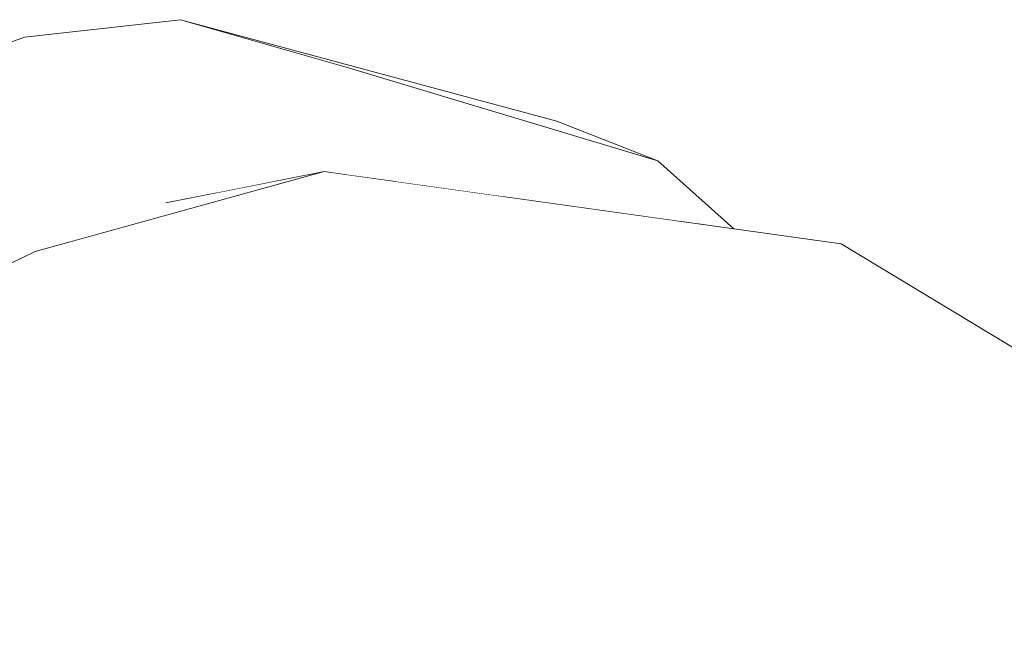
# Model space of a CAD drawing. Header units: millimetres. Extents: x 0 to 650, y -1 to 707.
# Tile 321 of 348: x 506.637 to 506.987, y 460.4 to 460.622. Entities that reach past the tile are written whole.
import ezdxf
from ezdxf.xclip import XClip

# ---------------------------------------------------------------- set-up
doc = ezdxf.new("R2010")
doc.units = ezdxf.units.MM
doc.header["$MEASUREMENT"] = 0
doc.header["$XCLIPFRAME"] = 0
doc.linetypes.add('Wipeout_Contour', pattern=[1000, 0, -1000])
doc.layers.add('Interior - Mobiliário .ARQ', color=7, linetype='Continuous')

# ---------------------------------------------------------------- blocks, each defined once
blk = doc.blocks.new('Desenho_5_5', base_point=(26.09266, 442.80587))
at = {"color": 254, "linetype": 'Wipeout_Contour', "lineweight": 0, "ltscale": 2738.554333}
blk.add_wipeout([(506.75298, 460.60513), (506.70554, 460.5996), (506.73847, 460.56671), (506.75495, 460.56667)], dxfattribs=at).dxf.layer = 'Interior - Mobiliário .ARQ'
at = {"color": 254, "linetype": 'Wipeout_Contour', "lineweight": 0, "ltscale": 2054.561172}
blk.add_wipeout([(506.94766, 460.52006), (506.92886, 460.54234), (506.83801, 460.54828)], dxfattribs=at).dxf.layer = 'Interior - Mobiliário .ARQ'
at = {"color": 254, "linetype": 'Wipeout_Contour', "lineweight": 0, "ltscale": 2054.041511}
blk.add_wipeout([(506.60485, 460.52153), (506.57087, 460.48334), (506.64252, 460.53966)], dxfattribs=at).dxf.layer = 'Interior - Mobiliário .ARQ'
at = {"color": 254, "linetype": 'Wipeout_Contour', "lineweight": 0, "ltscale": 2054.332022}
blk.add_wipeout([(507.06083, 460.41858), (506.94548, 460.42797), (507.08241, 460.41221)], dxfattribs=at).dxf.layer = 'Interior - Mobiliário .ARQ'
at = {"color": 254, "linetype": 'Wipeout_Contour', "lineweight": 0, "ltscale": 2054.321305}
blk.add_wipeout([(506.83531, 460.41151), (506.7546, 460.39239), (506.76135, 460.37729)], dxfattribs=at).dxf.layer = 'Interior - Mobiliário .ARQ'
at = {"color": 254, "linetype": 'Wipeout_Contour', "lineweight": 0, "ltscale": 2054.358282}
blk.add_wipeout([(506.7705, 460.5645), (506.75298, 460.60513), (506.75495, 460.56667)], dxfattribs=at).dxf.layer = 'Interior - Mobiliário .ARQ'
at = {"color": 254, "linetype": 'Wipeout_Contour', "lineweight": 0, "ltscale": 2053.854721}
blk.add_wipeout([(506.52204, 460.54323), (506.57698, 460.52815), (506.64944, 460.57395)], dxfattribs=at).dxf.layer = 'Interior - Mobiliário .ARQ'
at = {"color": 254, "linetype": 'Wipeout_Contour', "lineweight": 0, "ltscale": 2054.522062}
blk.add_wipeout([(506.83801, 460.54828), (506.85258, 460.51781), (506.94766, 460.52006)], dxfattribs=at).dxf.layer = 'Interior - Mobiliário .ARQ'
at = {"color": 254, "linetype": 'Wipeout_Contour', "lineweight": 0, "ltscale": 2053.483303}
blk.add_wipeout([(506.7546, 460.39239), (506.74989, 460.43013), (506.66466, 460.37367)], dxfattribs=at).dxf.layer = 'Interior - Mobiliário .ARQ'
at = {"color": 254, "linetype": 'Wipeout_Contour', "lineweight": 0, "ltscale": 2054.22557}
blk.add_wipeout([(506.83531, 460.41151), (506.84136, 460.37379), (506.92966, 460.37449)], dxfattribs=at).dxf.layer = 'Interior - Mobiliário .ARQ'
at = {"color": 254, "linetype": 'Wipeout_Contour', "lineweight": 0, "ltscale": 2053.983536}
blk.add_wipeout([(506.64944, 460.57395), (506.59122, 460.59826), (506.52204, 460.54323)], dxfattribs=at).dxf.layer = 'Interior - Mobiliário .ARQ'
at = {"color": 254, "linetype": 'Wipeout_Contour', "lineweight": 0, "ltscale": 2055.088371}
blk.add_wipeout([(506.92886, 460.54234), (506.94766, 460.52006), (507.04623, 460.47152)], dxfattribs=at).dxf.layer = 'Interior - Mobiliário .ARQ'
at = {"color": 254, "linetype": 'Wipeout_Contour', "lineweight": 0, "ltscale": 2053.871358}
blk.add_wipeout([(506.74753, 460.46889), (506.72886, 460.49639), (506.64504, 460.42282)], dxfattribs=at).dxf.layer = 'Interior - Mobiliário .ARQ'
at = {"color": 254, "linetype": 'Wipeout_Contour', "lineweight": 0, "ltscale": 2054.205583}
blk.add_wipeout([(506.92966, 460.37449), (506.94548, 460.42797), (506.83531, 460.41151)], dxfattribs=at).dxf.layer = 'Interior - Mobiliário .ARQ'
at = {"color": 254, "linetype": 'Wipeout_Contour', "lineweight": 0, "ltscale": 2054.524649}
blk.add_wipeout([(506.64944, 460.57395), (506.70554, 460.5996), (506.63874, 460.61574)], dxfattribs=at).dxf.layer = 'Interior - Mobiliário .ARQ'
at = {"color": 254, "linetype": 'Wipeout_Contour', "lineweight": 0, "ltscale": 2054.01801}
blk.add_wipeout([(506.72886, 460.49639), (506.85258, 460.51781), (506.83801, 460.54828)], dxfattribs=at).dxf.layer = 'Interior - Mobiliário .ARQ'
at = {"color": 254, "linetype": 'Wipeout_Contour', "lineweight": 0, "ltscale": 2054.272091}
blk.add_wipeout([(507.06083, 460.41858), (507.05114, 460.43868), (506.94311, 460.47405)], dxfattribs=at).dxf.layer = 'Interior - Mobiliário .ARQ'
at = {"color": 254, "linetype": 'Wipeout_Contour', "lineweight": 0, "ltscale": 2054.041209}
blk.add_wipeout([(506.64504, 460.42282), (506.66215, 460.39989), (506.74753, 460.46889)], dxfattribs=at).dxf.layer = 'Interior - Mobiliário .ARQ'
at = {"color": 254, "linetype": 'Wipeout_Contour', "lineweight": 0, "ltscale": 2053.516422}
blk.add_wipeout([(506.76135, 460.37729), (506.84136, 460.37379), (506.83531, 460.41151)], dxfattribs=at).dxf.layer = 'Interior - Mobiliário .ARQ'
at = {"color": 254, "linetype": 'Wipeout_Contour', "lineweight": 0, "ltscale": 2053.932167}
blk.add_wipeout([(506.63874, 460.61574), (506.59122, 460.59826), (506.64944, 460.57395)], dxfattribs=at).dxf.layer = 'Interior - Mobiliário .ARQ'
at = {"color": 254, "linetype": 'Wipeout_Contour', "lineweight": 0, "ltscale": 2054.322769}
blk.add_wipeout([(506.65834, 460.54403), (506.74517, 460.56804), (506.68896, 460.55691)], dxfattribs=at).dxf.layer = 'Interior - Mobiliário .ARQ'
at = {"color": 254, "linetype": 'Wipeout_Contour', "lineweight": 0, "ltscale": 2054.539302}
blk.add_wipeout([(506.85258, 460.51781), (506.72886, 460.49639), (506.74753, 460.46889)], dxfattribs=at).dxf.layer = 'Interior - Mobiliário .ARQ'
at = {"color": 254, "linetype": 'Wipeout_Contour', "lineweight": 0, "ltscale": 2054.721578}
blk.add_wipeout([(506.94311, 460.47405), (506.94548, 460.42797), (507.06083, 460.41858)], dxfattribs=at).dxf.layer = 'Interior - Mobiliário .ARQ'
at = {"color": 254, "linetype": 'Wipeout_Contour', "lineweight": 0, "ltscale": 2053.610412}
blk.add_wipeout([(506.66215, 460.39989), (506.64504, 460.42282), (506.57008, 460.33778)], dxfattribs=at).dxf.layer = 'Interior - Mobiliário .ARQ'
at = {"color": 254, "linetype": 'Wipeout_Contour', "lineweight": 0, "ltscale": 2054.399785}
blk.add_wipeout([(506.63874, 460.61574), (506.75298, 460.60513), (506.69421, 460.62194)], dxfattribs=at).dxf.layer = 'Interior - Mobiliário .ARQ'
at = {"color": 254, "linetype": 'Wipeout_Contour', "lineweight": 0, "ltscale": 2054.665314}
blk.add_wipeout([(506.94548, 460.42797), (506.92966, 460.37449), (507.06512, 460.34193)], dxfattribs=at).dxf.layer = 'Interior - Mobiliário .ARQ'
at = {"color": 254, "linetype": 'Wipeout_Contour', "lineweight": 0, "ltscale": 2054.125496}
blk.add_wipeout([(506.63874, 460.61574), (506.70554, 460.5996), (506.75298, 460.60513)], dxfattribs=at).dxf.layer = 'Interior - Mobiliário .ARQ'
at = {"color": 254, "linetype": 'Wipeout_Contour', "lineweight": 0, "ltscale": 2054.538144}
blk.add_wipeout([(507.06512, 460.34193), (507.08241, 460.41221), (506.94548, 460.42797)], dxfattribs=at).dxf.layer = 'Interior - Mobiliário .ARQ'
at = {"layer": 'Interior - Mobiliário .ARQ', "color": 7, "linetype": 'Continuous', "lineweight": 0}
blk.add_line((506.63874, 460.61574), (506.59122, 460.59826), dxfattribs=at)
at = {"color": 254, "linetype": 'Wipeout_Contour', "lineweight": 0, "ltscale": 2739.147702}
blk.add_wipeout([(506.82788, 460.58596), (506.69421, 460.62194), (506.75298, 460.60513), (506.8637, 460.5718)], dxfattribs=at).dxf.layer = 'Interior - Mobiliário .ARQ'
at = {"color": 254, "linetype": 'Wipeout_Contour', "lineweight": 0, "ltscale": 2054.355538}
blk.add_wipeout([(506.94548, 460.42797), (506.94311, 460.47405), (506.84329, 460.46798)], dxfattribs=at).dxf.layer = 'Interior - Mobiliário .ARQ'
at = {"layer": 'Interior - Mobiliário .ARQ', "color": 7, "linetype": 'Continuous', "lineweight": 0}
blk.add_line((506.69421, 460.62194), (506.63874, 460.61574), dxfattribs=at)
at = {"color": 254, "linetype": 'Wipeout_Contour', "lineweight": 0, "ltscale": 2053.842132}
blk.add_wipeout([(506.64944, 460.57395), (506.68896, 460.55691), (506.70739, 460.56056)], dxfattribs=at).dxf.layer = 'Interior - Mobiliário .ARQ'
at = {"color": 254, "linetype": 'Wipeout_Contour', "lineweight": 0, "ltscale": 2054.533545}
blk.add_wipeout([(506.94311, 460.47405), (506.94766, 460.52006), (506.85258, 460.51781)], dxfattribs=at).dxf.layer = 'Interior - Mobiliário .ARQ'
at = {"color": 254, "linetype": 'Wipeout_Contour', "lineweight": 0, "ltscale": 2054.515472}
blk.add_wipeout([(506.84329, 460.46798), (506.83531, 460.41151), (506.94548, 460.42797)], dxfattribs=at).dxf.layer = 'Interior - Mobiliário .ARQ'
at = {"color": 254, "linetype": 'Wipeout_Contour', "lineweight": 0, "ltscale": 2738.43322}
blk.add_wipeout([(506.70554, 460.5996), (506.64944, 460.57395), (506.70739, 460.56056), (506.73847, 460.56671)], dxfattribs=at).dxf.layer = 'Interior - Mobiliário .ARQ'
at = {"color": 254, "linetype": 'Wipeout_Contour', "lineweight": 0, "ltscale": 3423.19743}
blk.add_wipeout([(506.68896, 460.55691), (506.57698, 460.52815), (506.60485, 460.52153), (506.64252, 460.53966), (506.65834, 460.54403)], dxfattribs=at).dxf.layer = 'Interior - Mobiliário .ARQ'
at = {"color": 254, "linetype": 'Wipeout_Contour', "lineweight": 0, "ltscale": 2054.499613}
blk.add_wipeout([(506.85258, 460.51781), (506.84329, 460.46798), (506.94311, 460.47405)], dxfattribs=at).dxf.layer = 'Interior - Mobiliário .ARQ'
at = {"color": 254, "linetype": 'Wipeout_Contour', "lineweight": 0, "ltscale": 2054.028616}
blk.add_wipeout([(506.68896, 460.55691), (506.64944, 460.57395), (506.57698, 460.52815)], dxfattribs=at).dxf.layer = 'Interior - Mobiliário .ARQ'
at = {"color": 254, "linetype": 'Wipeout_Contour', "lineweight": 0, "ltscale": 2054.713446}
blk.add_wipeout([(507.04623, 460.47152), (506.94766, 460.52006), (506.94311, 460.47405)], dxfattribs=at).dxf.layer = 'Interior - Mobiliário .ARQ'
at = {"color": 254, "linetype": 'Wipeout_Contour', "lineweight": 0, "ltscale": 2054.841937}
blk.add_wipeout([(506.84329, 460.46798), (506.74753, 460.46889), (506.74989, 460.43013)], dxfattribs=at).dxf.layer = 'Interior - Mobiliário .ARQ'
at = {"color": 254, "linetype": 'Wipeout_Contour', "lineweight": 0, "ltscale": 2053.676241}
blk.add_wipeout([(506.74753, 460.46889), (506.84329, 460.46798), (506.85258, 460.51781)], dxfattribs=at).dxf.layer = 'Interior - Mobiliário .ARQ'
at = {"color": 254, "linetype": 'Wipeout_Contour', "lineweight": 0, "ltscale": 2054.650423}
blk.add_wipeout([(506.94311, 460.47405), (507.05114, 460.43868), (507.04623, 460.47152)], dxfattribs=at).dxf.layer = 'Interior - Mobiliário .ARQ'
at = {"color": 254, "linetype": 'Wipeout_Contour', "lineweight": 0, "ltscale": 2054.086196}
blk.add_wipeout([(506.74753, 460.46889), (506.66215, 460.39989), (506.66466, 460.37367)], dxfattribs=at).dxf.layer = 'Interior - Mobiliário .ARQ'
at = {"color": 254, "linetype": 'Wipeout_Contour', "lineweight": 0, "ltscale": 2053.774629}
blk.add_wipeout([(506.74989, 460.43013), (506.83531, 460.41151), (506.84329, 460.46798)], dxfattribs=at).dxf.layer = 'Interior - Mobiliário .ARQ'
at = {"color": 254, "linetype": 'Wipeout_Contour', "lineweight": 0, "ltscale": 2054.413163}
blk.add_wipeout([(506.83531, 460.41151), (506.74989, 460.43013), (506.7546, 460.39239)], dxfattribs=at).dxf.layer = 'Interior - Mobiliário .ARQ'
at = {"color": 254, "linetype": 'Wipeout_Contour', "lineweight": 0, "ltscale": 2053.687191}
blk.add_wipeout([(506.66466, 460.37367), (506.74989, 460.43013), (506.74753, 460.46889)], dxfattribs=at).dxf.layer = 'Interior - Mobiliário .ARQ'
at = {"color": 254, "linetype": 'Wipeout_Contour', "lineweight": 0, "ltscale": 2053.474452}
blk.add_wipeout([(506.59883, 460.30726), (506.66466, 460.37367), (506.66215, 460.39989)], dxfattribs=at).dxf.layer = 'Interior - Mobiliário .ARQ'
at = {"color": 254, "linetype": 'Wipeout_Contour', "lineweight": 0, "ltscale": 2053.612155}
blk.add_wipeout([(506.66215, 460.39989), (506.5889, 460.32101), (506.59883, 460.30726)], dxfattribs=at).dxf.layer = 'Interior - Mobiliário .ARQ'
at = {"color": 254, "linetype": 'Wipeout_Contour', "lineweight": 0, "ltscale": 2054.09507}
blk.add_wipeout([(506.57008, 460.33778), (506.64504, 460.42282), (506.57087, 460.48334)], dxfattribs=at).dxf.layer = 'Interior - Mobiliário .ARQ'
at = {"color": 254, "linetype": 'Wipeout_Contour', "lineweight": 0, "ltscale": 2053.831036}
blk.add_wipeout([(506.57087, 460.48334), (506.72886, 460.49639), (506.64252, 460.53966)], dxfattribs=at).dxf.layer = 'Interior - Mobiliário .ARQ'
at = {"color": 254, "linetype": 'Wipeout_Contour', "lineweight": 0, "ltscale": 2054.140028}
blk.add_wipeout([(506.57087, 460.48334), (506.64504, 460.42282), (506.72886, 460.49639)], dxfattribs=at).dxf.layer = 'Interior - Mobiliário .ARQ'
at = {"color": 254, "linetype": 'Wipeout_Contour', "lineweight": 0, "ltscale": 2054.723885}
blk.add_wipeout([(506.72886, 460.49639), (506.83801, 460.54828), (506.74517, 460.56804)], dxfattribs=at).dxf.layer = 'Interior - Mobiliário .ARQ'
at = {"color": 254, "linetype": 'Wipeout_Contour', "lineweight": 0, "ltscale": 2053.980486}
blk.add_wipeout([(506.64252, 460.53966), (506.72886, 460.49639), (506.74517, 460.56804)], dxfattribs=at).dxf.layer = 'Interior - Mobiliário .ARQ'
at = {"layer": 'Interior - Mobiliário .ARQ', "color": 7, "linetype": 'Continuous', "lineweight": 0}
blk.add_line((506.60485, 460.52153), (506.64252, 460.53966), dxfattribs=at)
at = {"color": 254, "linetype": 'Wipeout_Contour', "lineweight": 0, "ltscale": 2054.307344}
blk.add_wipeout([(506.74517, 460.56804), (506.83801, 460.54828), (506.92886, 460.54234)], dxfattribs=at).dxf.layer = 'Interior - Mobiliário .ARQ'
at = {"layer": 'Interior - Mobiliário .ARQ', "color": 7, "linetype": 'Continuous', "lineweight": 0}
for p, q in [((506.74517, 460.56804), (506.64252, 460.53966)), ((506.74517, 460.56804), (506.68896, 460.55691)), ((506.92886, 460.54234), (507.04623, 460.47152))]:
    blk.add_line(p, q, dxfattribs=at)
at = {"color": 254, "linetype": 'Wipeout_Contour', "lineweight": 0, "ltscale": 2054.199011}
blk.add_wipeout([(506.8637, 460.5718), (506.80837, 460.5592), (506.87193, 460.55031)], dxfattribs=at).dxf.layer = 'Interior - Mobiliário .ARQ'
at = {"color": 254, "linetype": 'Wipeout_Contour', "lineweight": 0, "ltscale": 2739.111329}
blk.add_wipeout([(506.8637, 460.5718), (506.75298, 460.60513), (506.7705, 460.5645), (506.80837, 460.5592)], dxfattribs=at).dxf.layer = 'Interior - Mobiliário .ARQ'
at = {"layer": 'Interior - Mobiliário .ARQ', "color": 7, "linetype": 'Continuous', "lineweight": 0}
for p, q in [((506.75298, 460.60513), (506.69421, 460.62194)), ((506.69421, 460.62194), (506.82788, 460.58596))]:
    blk.add_line(p, q, dxfattribs=at)
at = {"color": 254, "linetype": 'Wipeout_Contour', "lineweight": 0, "ltscale": 2054.466183}
blk.add_wipeout([(506.89073, 460.54767), (506.8637, 460.5718), (506.87193, 460.55031)], dxfattribs=at).dxf.layer = 'Interior - Mobiliário .ARQ'
at = {"layer": 'Interior - Mobiliário .ARQ', "color": 7, "linetype": 'Continuous', "lineweight": 0}
for p, q in [((506.75298, 460.60513), (506.8637, 460.5718)), ((506.82788, 460.58596), (506.8637, 460.5718)), ((506.89073, 460.54767), (506.8637, 460.5718)), ((506.92886, 460.54234), (506.74517, 460.56804))]:
    blk.add_line(p, q, dxfattribs=at)

msp = doc.modelspace()

# ---------------------------------------------------------------- block references
at = {"color": 7, "linetype": 'Continuous', "lineweight": 0}
ref = msp.add_blockref('Desenho_5_5', (26.09266, 442.80587), dxfattribs=at)
XClip(ref).set_block_clipping_path([(360.0636904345, 428.2751855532), (639.463055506, 506.7925253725)])

doc.saveas('drawing.dxf')
